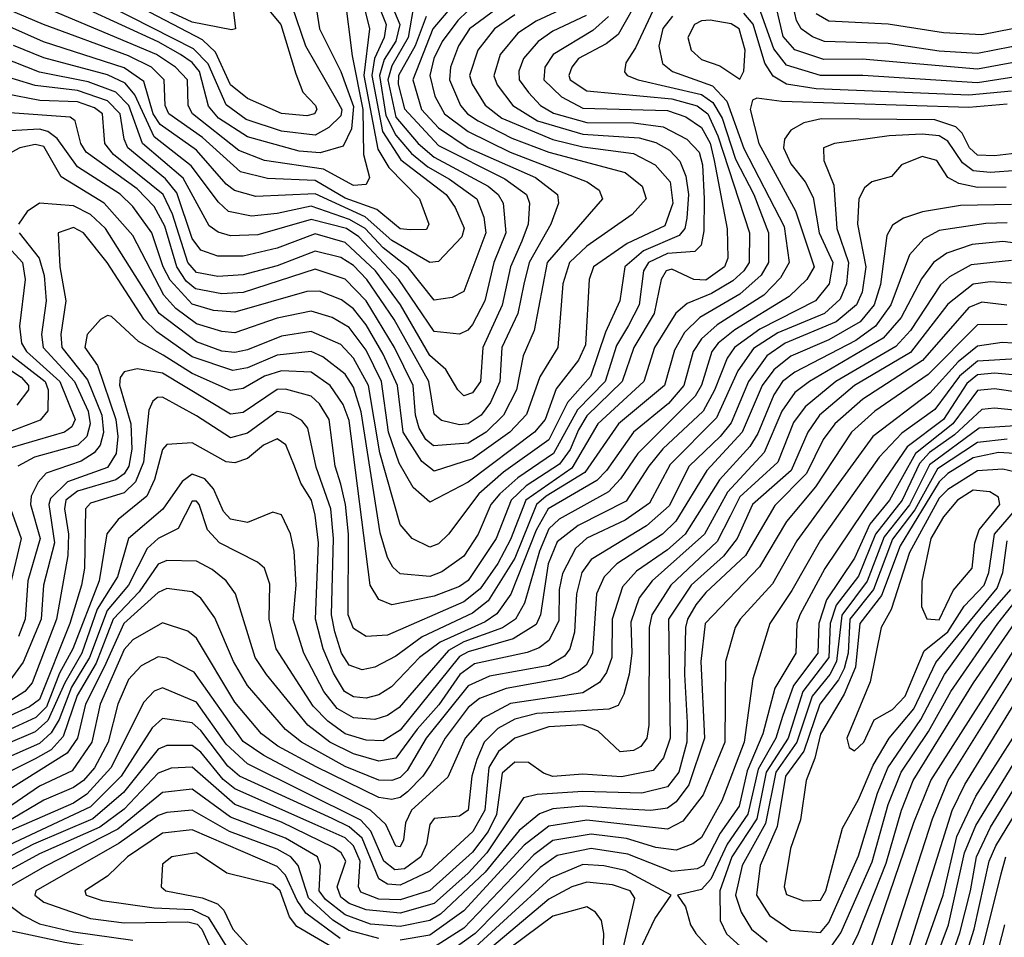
# Model space of a CAD drawing. Extents: x 501367 to 657802, y 482273 to 547541.
# Tile 449 of 656: x 565088 to 567408, y 527196 to 529357. Entities that reach past the tile are written whole.
import ezdxf

# ---------------------------------------------------------------- set-up
doc = ezdxf.new("R2010")
doc.units = 0

msp = doc.modelspace()

# ---------------------------------------------------------------- linework, layer by layer
at = {"layer": '0CON20XD'}
for points in [[(565622.6, 529442.6), (565703.5, 529345), (565739, 529229), (565755.7, 529185.7), (565785.5, 529155), (565788.5, 529145), (565783.3, 529135), (565765, 529130.6), (565705, 529135.9), (565625, 529170.9), (565585, 529203.4), (565549.9, 529279.9), (565519.1, 529309.1), (565115, 529521)], [(566257.5, 529487.5), (566120.6, 529355), (566083.8, 529305), (566064.4, 529265), (566054.5, 529225), (566066.7, 529176.7), (566089.1, 529135), (566145, 529093.3), (566244, 529045), (566425.3, 528975), (566454.1, 528955), (566461.6, 528935), (566331.3, 528785), (566300.9, 528625), (566274.9, 528565.1), (566258.7, 528485), (566228, 528425), (566187.6, 528385), (566145, 528359.5), (566063.5, 528353.5), (566045, 528367.9), (566029.3, 528395), (566020.7, 528425), (566015.9, 528495), (565971.8, 528585), (565905, 528694.6), (565855, 528745.6), (565785, 528769.2), (565615, 528714.3), (565565, 528711.1), (565502.5, 528722.5), (565481.1, 528741.1), (565458.6, 528775), (565430.3, 528870.3), (565405, 528917.1), (565365, 528958.1), (565245.4, 529045), (565232.9, 529065), (565218.8, 529118.8), (565207.5, 529127.5), (565065, 529137)], [(565729.6, 529389.6), (565761.6, 529295), (565835, 529168), (565847.5, 529145), (565845, 529130.3), (565816.9, 529103.1), (565785, 529084.6), (565705, 529093.9), (565621.9, 529121.9), (565575, 529156.1), (565532.4, 529252.4), (565498, 529288), (565105, 529488.6)], [(565905, 529463.7), (565951.6, 529345), (565947.4, 529315), (565924.4, 529265), (565918.1, 529225), (565943.3, 529093.3), (565986.4, 529026.4), (566093.5, 528945), (566114.4, 528914.4), (566135.4, 528865.4), (566130.5, 528845), (566075, 528787), (566055, 528784.8), (565965, 528836.8), (565902.8, 528892.8), (565785, 528946.6), (565645, 528940.7), (565594.6, 528954.6), (565575, 528969.4), (565505, 529049.4), (565419.6, 529109.6), (565403.1, 529135), (565381, 529211), (565335, 529243.4), (565144.8, 529304.8), (564985, 529375.1)], [(565782.6, 529415), (565794.8, 529335), (565845, 529234.3), (565875, 529152.6), (565870.6, 529099.4), (565850.8, 529059.2), (565796.6, 529043.4), (565746.8, 529046.8), (565625, 529080.5), (565556.6, 529125), (565533.4, 529153.4), (565511.9, 529235), (565495, 529255.7), (565467, 529275), (565415, 529304.6), (565072.7, 529462.7)], [(566284.5, 529435.5), (566148.6, 529335), (566122.7, 529295), (566103.5, 529245), (566100.8, 529215), (566127.2, 529155), (566143.7, 529135), (566168.4, 529118.4), (566247.8, 529077.8), (566335, 529044.9), (566515, 528997.1), (566554.8, 528965), (566564.2, 528935), (566531.7, 528898.3), (566425, 528823.2), (566383.8, 528785), (566368.4, 528735), (566356.5, 528585), (566314, 528516), (566282.7, 528427.3), (566243.6, 528385), (566155, 528322.7), (566065, 528293.8), (566036, 528316), (565991.6, 528385), (565978.3, 528495), (565945, 528569.3), (565905, 528638.5), (565875, 528675.9), (565847, 528697), (565795, 528717.2), (565765, 528716.8), (565595, 528668.1), (565545, 528671.9), (565495, 528686.9), (565443.4, 528743.4), (565426.9, 528775), (565400.2, 528855), (565355, 528916.4), (565325, 528945.6), (565225, 529009.8), (565177.1, 529077.1), (565155, 529093.1), (565135, 529098.8), (565065, 529095.3)], [(565893.2, 529415), (565912.4, 529335), (565899.4, 529225), (565932.1, 529052.1), (565958.3, 529008.3), (566030.6, 528935), (566052.2, 528875), (566047, 528863), (566008.3, 528861.7), (565985, 528863.8), (565971.6, 528875), (565929.9, 528909.9), (565855, 528936.2), (565785, 528977.9), (565672.5, 528982.5), (565608.5, 528998.5), (565518.9, 529078.9), (565439.5, 529135), (565431.2, 529155), (565428.8, 529215), (565398.7, 529245), (565345, 529271.6), (565144.2, 529345), (564945, 529430.3)], [(566137.3, 529425), (566061.9, 529335), (566014.9, 529215), (566035.5, 529145), (566075, 529101.9), (566145.2, 529055), (566303.6, 528985), (566355.8, 528945), (566358, 528925), (566340, 528875), (566289, 528785), (566276.4, 528733.6), (566261.8, 528665), (566224.2, 528585), (566219.7, 528505), (566198, 528455), (566175.5, 528425), (566145, 528404.6), (566125, 528402.4), (566082.5, 528412.5), (566065, 528428.1), (566052.2, 528505), (565970.5, 528650.5), (565906.2, 528745), (565875, 528778.1), (565845, 528796.5), (565785, 528811.6), (565695, 528777.1), (565615, 528756.2), (565555, 528752), (565505, 528761.7), (565484.8, 528785), (565448.6, 528898.6), (565426.7, 528945), (565309.2, 529039.2), (565289.3, 529065), (565287.4, 529085), (565283.9, 529135), (565265, 529149.1), (565225, 529163.2), (565136, 529166), (565055, 529182.2)], [(565853.9, 529415), (565871.5, 529271.5), (565896.7, 529145), (565898.9, 529038.9), (565912.5, 528985), (565905, 528968.8), (565875, 528966.6), (565804.5, 529004.5), (565665.5, 529025), (565605, 529048.8), (565495.7, 529135), (565485.7, 529155), (565483.5, 529215), (565455.7, 529245), (565411, 529275), (565065, 529420.7)], [(566551.5, 529415), (566498.5, 529321.5), (566470.3, 529299.7), (566405.2, 529265), (566389, 529245), (566382, 529225), (566385.8, 529215), (566425, 529189.1), (566625, 529170.3), (566685, 529154), (566710.1, 529135), (566733.3, 529083.3), (566807.7, 528855), (566806.8, 528785), (566794.9, 528765), (566768.6, 528741.4), (566718.3, 528711.7), (566661.5, 528688.5), (566634.3, 528665.7), (566584.1, 528585), (566558.8, 528505), (566450.8, 528405), (566389.1, 528300.9), (566281.1, 528225), (566245, 528132.3), (566215, 528076), (566173.6, 528016.4), (566135, 527986.2), (565955, 527907.6), (565905, 527904.4), (565875, 527923.2), (565862.1, 527955), (565863.3, 528145), (565856.5, 528215), (565845, 528262.7), (565831.6, 528305), (565817.9, 528415), (565795, 528452), (565775, 528469.8), (565715, 528486.4), (565695, 528486.1), (565615, 528432), (565585, 528427.7), (565425, 528524.4), (565365.5, 528534.5), (565335, 528527.8), (565325.6, 528514.4), (565323.6, 528496.4), (565350.3, 528405), (565352.9, 528345), (565345.9, 528305), (565335, 528287.6), (565315, 528272.9), (565225, 528246.4), (565197.5, 528225), (565193.9, 528205), (565203.1, 528145), (565202.1, 528095), (565175.3, 527945), (565117.5, 527795), (565100.8, 527775), (565070.2, 527755)], [(565955.3, 529415), (565984.5, 529345), (565975, 529306.2), (565947.3, 529262.7), (565936.2, 529225), (565951.4, 529131.4), (565974.6, 529084.6), (566011.7, 529041.7), (566050, 529010), (566101.5, 528981.5), (566165.4, 528935), (566182, 528892), (566186.5, 528855), (566135, 528716.9), (566107.2, 528702.8), (566065, 528696.5), (566003.5, 528773.5), (565945, 528819.7), (565902.1, 528865), (565865.9, 528885.9), (565775, 528917.9), (565695, 528900), (565635, 528893.7), (565580.2, 528905), (565557, 528927), (565492.8, 529012.8), (565405, 529081.2), (565360, 529180), (565337.1, 529207.1), (565295, 529227.2), (565145, 529266.6), (565074.2, 529295.8)], [(565587.6, 529415), (565596.7, 529335), (565587.3, 529332.7), (565495, 529351.2), (565403.6, 529393.6)], [(567615, 529361.2), (567425, 529292.4), (567345, 529277.3), (567255, 529282.9), (567135, 529300.5), (566985, 529305.3), (566956.1, 529316.1), (566929.8, 529335), (566919, 529355), (566903.3, 529425)], [(567615, 529414.6), (567427.8, 529335), (567355, 529320.9), (567265, 529325.9), (567135, 529346.2), (566995, 529353.5), (566965, 529370.5)], [(566018.7, 529401.3), (566003.5, 529315), (565965, 529248.3), (565955.9, 529215), (565975, 529127.1), (566027.2, 529065), (566065, 529032.8), (566192, 528965), (566216.1, 528945), (566227.9, 528925), (566233.7, 528855), (566205.4, 528784.6), (566184.1, 528695), (566155, 528638.7), (566144.6, 528625.4), (566125, 528616.5), (566065, 528622.8), (565982.1, 528745), (565887.2, 528845), (565858.6, 528865), (565775, 528886.2), (565649.9, 528849.9), (565585, 528847.4), (565556.2, 528856.2), (565535, 528871), (565473.3, 528983.3), (565377.8, 529065), (565345.5, 529155), (565315, 529185.9), (565250.2, 529210.2), (565135, 529233.1), (564985, 529291.9)], [(566405, 529399.8), (566305, 529352.9), (566262.4, 529325), (566220.5, 529275), (566205.5, 529224.5), (566213.5, 529203.5), (566250, 529155), (566308.8, 529118.8), (566415, 529087.4), (566548.2, 529078.2), (566587.1, 529067.1), (566619.8, 529049.7), (566643.8, 529023.8), (566658.1, 528988.1), (566664.4, 528945), (566660.5, 528889.5), (566655.6, 528865), (566641.9, 528848.1), (566558, 528812), (566514, 528775), (566502.3, 528695), (566469, 528621), (566433.6, 528516.4), (566379, 528455), (566335, 528367.6), (566228.6, 528291.4), (566170.2, 528239.8), (566098.9, 528145), (566075, 528122.5), (566055, 528114.4), (566013.2, 528135), (565985, 528167.9), (565936.7, 528336.7), (565910.4, 528495), (565875, 528560), (565845, 528592), (565775, 528622.7), (565705, 528611.6), (565625, 528579.1), (565595, 528573.2), (565565, 528576.4), (565505, 528597.7), (565416.8, 528665), (565290.3, 528865), (565255, 528897.6), (565215, 528918.3), (565135, 528924.8), (565106.2, 528905), (565085.6, 528875)], [(567425.9, 529255), (567345, 529240.2), (567073.4, 529263.4), (566983.1, 529263.1), (566915, 529285.6), (566887.3, 529317.3), (566867, 529405)], [(566046.1, 529363.9), (566019.9, 529295), (565980.8, 529225), (565980.2, 529205), (565995, 529146.7), (566075, 529060.6), (566231.9, 528981.9), (566282.4, 528945), (566289.5, 528925), (566286.4, 528875), (566271.3, 528835), (566244.5, 528775), (566225, 528684.7), (566179.5, 528585), (566173.9, 528505), (566155, 528477.8), (566135, 528471.2), (566120.5, 528485), (566092.6, 528532.6), (566055, 528565.8), (565985.5, 528685.5), (565926.7, 528765), (565855, 528832.3), (565785, 528852.4), (565695, 528818.8), (565615, 528799.9), (565555, 528799.7), (565515, 528814.1), (565495, 528841.6), (565459, 528949), (565431.9, 528981.9), (565343.1, 529055), (565334.3, 529075), (565325.6, 529135), (565295.7, 529165.7), (565225, 529189.8), (565125, 529201.5), (564985, 529243.8)], [(566580.7, 529379.3), (566539.7, 529290.3), (566516.8, 529255), (566513.7, 529233.7), (566519.6, 529225), (566545.4, 529215), (566695, 529180.8), (566721.5, 529161.5), (566743.3, 529125), (566775, 529028.3), (566818.5, 528945), (566852.5, 528855), (566852.4, 528785), (566835.1, 528754.9), (566785, 528710), (566690.8, 528655), (566655, 528619.7), (566631.6, 528578.4), (566607.8, 528495), (566499.7, 528405), (566419.8, 528290.2), (566328.7, 528235), (566305.9, 528215), (566255, 528089), (566192, 527988), (566155, 527959.3), (566036.8, 527903.2), (565975, 527857.8), (565925, 527831.7), (565895, 527825.9), (565865, 527836.8), (565846.7, 527865), (565830.6, 527915), (565823.4, 527955), (565828.1, 528135), (565821.2, 528205), (565786.8, 528303.2), (565767.7, 528395), (565752.9, 528412.9), (565727.6, 528427.6), (565695, 528434), (565625, 528382.7), (565585, 528372.2), (565505, 528423.5), (565425, 528467.4), (565412.8, 528467.2), (565401.9, 528458.1), (565393, 528437), (565380, 528315), (565361.6, 528268.4), (565335, 528242.7), (565255, 528218.2), (565243.4, 528205), (565240.8, 528065), (565233.9, 528025), (565206.9, 527935), (565135, 527756.1), (565111.5, 527738.5), (565065, 527717.5)], [(566626.5, 529365), (566603.8, 529336.2), (566594.3, 529294.3), (566603.3, 529253.3), (566626.7, 529235), (566720.6, 529200.6), (566754.7, 529164.7), (566795, 529053), (566889.5, 528869.5), (566901.6, 528785), (566881.2, 528748.8), (566841.8, 528708.2), (566731.6, 528638.4), (566694.8, 528605.2), (566675.1, 528575), (566653.2, 528495), (566616.8, 528453.2), (566534.3, 528385), (566471.2, 528295), (566448.3, 528271.7), (566333.6, 528205), (566305.3, 528154.7), (566245.9, 528004.1), (566212.3, 527957.7), (566185, 527938.9), (566079.1, 527890.9), (566030.3, 527855), (565964.7, 527785.3), (565935, 527766.7), (565905, 527759), (565875, 527762.3), (565853.5, 527775), (565827.5, 527817.5), (565803.5, 527875), (565785.7, 527945), (565792.2, 528125), (565785, 528190), (565775.7, 528225), (565750.8, 528265), (565736.1, 528305), (565715.5, 528355.5), (565695, 528369.6), (565662.9, 528355), (565625, 528323.7), (565595, 528313.1), (565575, 528315.5), (565495, 528360.2), (565435, 528356.5), (565425, 528344.4), (565406.1, 528273.9), (565388.1, 528235), (565320.2, 528179.8), (565293.8, 528146.2), (565275.5, 528035), (565213.3, 527875), (565182.4, 527817.6), (565151.3, 527738.7), (565126.9, 527713.1), (565065, 527684.9)], [(566475.8, 529364.2), (566438.5, 529331.5), (566345.4, 529274.6), (566325.5, 529245), (566323.7, 529215), (566365.1, 529175.1), (566415, 529148.2), (566615, 529143), (566657.7, 529127.7), (566695, 529103.2), (566715, 529066.2), (566724.6, 529025.4), (566755.5, 528864.5), (566757.1, 528795), (566749.3, 528775), (566705, 528743.3), (566676.9, 528745), (566625, 528769.3), (566612, 528765), (566600.1, 528745), (566583.4, 528665), (566535.1, 528584.9), (566507.8, 528505), (566425, 528424), (566405, 528390.6), (566385.3, 528344.7), (566360.1, 528309.9), (566281.4, 528258.6), (566246.8, 528225), (566211.2, 528135), (566145, 528036.3), (566125, 528022.3), (566065, 527999.1), (565965, 527978.8), (565935, 527991.6), (565914.5, 528025), (565865, 528412.7), (565850.6, 528450.6), (565819.7, 528495), (565775, 528526.6), (565705, 528529.6), (565665, 528517.5), (565615, 528488.4), (565585, 528483.5), (565495, 528523.8), (565426.3, 528566.3), (565368.7, 528598.7), (565305, 528658), (565295, 528660), (565279, 528651), (565247.6, 528615), (565242.2, 528585), (565272, 528542), (565314.8, 528415), (565319.6, 528375), (565315.7, 528335), (565295, 528302), (565201.4, 528268.6), (565160.8, 528229.2), (565157.3, 528215), (565170.4, 528125), (565144.7, 528025), (565139.4, 527945), (565096.4, 527843.6), (565065, 527800.9)], [(566255, 529368.4), (566207, 529335), (566167.6, 529285), (566148.5, 529225), (566154.3, 529205), (566185.3, 529155.3), (566224.8, 529124.8), (566345, 529074.5), (566415, 529057.6), (566535, 529041.5), (566586, 529015), (566621.2, 528975), (566627.6, 528925), (566608.7, 528871.3), (566520.1, 528829.9), (566440.8, 528775), (566430.6, 528745), (566421.2, 528591.2), (566405, 528555.2), (566352.8, 528487.2), (566326.2, 528415), (566301.4, 528385), (566145, 528267.9), (566055, 528220.5), (566015.3, 528255.3), (565982.5, 528312.5), (565957.7, 528385), (565940.6, 528505), (565905, 528578.7), (565865, 528631.6), (565825, 528655.1), (565775, 528670.4), (565695, 528653.6), (565595, 528619.5), (565565, 528622.1), (565505, 528640.4), (565456.4, 528676.4), (565427.8, 528707.8), (565355, 528848.1), (565287.2, 528925), (565186.5, 528986.5), (565145, 529058), (565125, 529063.1), (565088.5, 529055), (565069.7, 529045)], [(566423.5, 529366.5), (566345, 529329.5), (566310, 529305), (566275.7, 529265), (566264.4, 529235.6), (566265.4, 529215), (566287, 529185), (566315.9, 529155), (566346.3, 529136.3), (566425, 529114.6), (566535, 529113.6), (566604.2, 529104.2), (566660.4, 529075), (566689.1, 529045), (566697.2, 529015), (566700.9, 528935), (566700.6, 528859.4), (566694.2, 528825.8), (566678.9, 528811.1), (566615, 528806), (566569.9, 528785), (566558.1, 528765), (566548.4, 528685), (566523.1, 528636.9), (566495, 528589.6), (566468.2, 528505), (566402.4, 528437.6), (566346.3, 528335), (566262.1, 528277.9), (566219.7, 528240.3), (566198.2, 528215), (566168.7, 528145), (566135, 528093.6), (566083.3, 528056.7), (566055, 528045.1), (565985, 528051.7), (565967.3, 528067.3), (565955, 528090.4), (565938, 528148), (565893.1, 528433.1), (565875, 528491.6), (565855, 528521.9), (565803.1, 528563.1), (565775, 528575.6), (565695, 528566.5), (565625, 528537.2), (565590.4, 528530.4), (565495, 528562.4), (565411.3, 528621.3), (565381.2, 528651.2), (565294.8, 528785), (565238.5, 528855), (565215, 528867.1), (565178.8, 528855), (565183.2, 528775), (565197.3, 528695), (565185.6, 528615), (565187.9, 528585), (565248.4, 528508.4), (565282.4, 528425), (565285.8, 528384.2), (565277.8, 528355), (565263.7, 528336.3), (565233, 528317), (565151.1, 528288.9), (565132.3, 528267.7), (565115.9, 528235), (565113.6, 528215), (565136.6, 528135), (565107.4, 528035), (565101.5, 527945), (565085.9, 527904.1)], [(567425, 529188.5), (567325, 529179.1), (566965, 529193.8), (566895.3, 529205), (566863.7, 529223.7), (566844, 529254), (566816.3, 529346.3), (566795, 529372.1)], [(567446, 529224), (567345, 529207.9), (567074.7, 529225.3), (566975, 529225.5), (566895, 529249.6), (566865, 529288.1), (566830.4, 529385)], [(566785, 529216.7), (566794.3, 529235.7), (566797.6, 529285), (566783.8, 529335), (566765, 529346.9), (566715, 529355.7), (566695, 529354.2), (566678.3, 529345), (566662.6, 529315), (566670.6, 529285), (566695, 529262.8), (566737.8, 529247.8), (566785, 529216.7)], [(567415, 529158), (567325, 529149.7), (566884.4, 529164.4), (566825, 529171.8), (566815, 529167.1), (566809.8, 529145), (566830.2, 529065), (566916.3, 528906.3), (566960.2, 528775), (566943.4, 528745), (566901.6, 528705), (566773.4, 528626.6), (566733.9, 528595), (566719.2, 528575), (566695, 528496.2), (566679.6, 528470.4), (566544.6, 528335.3), (566504.4, 528275.6), (566475.5, 528244.5), (566359.4, 528180.6), (566335, 528157.8), (566313.1, 528105), (566277.5, 527982.5), (566256.6, 527945), (566225.8, 527924.2), (566135, 527891.8), (566098.9, 527871.1), (565982.9, 527737.1), (565955, 527717.9), (565925, 527709), (565875, 527712.4), (565836.8, 527735), (565804.7, 527775), (565758.1, 527865), (565733, 527945), (565739.7, 528025), (565735.4, 528105.4), (565726.2, 528146.2), (565705, 528190.4), (565685, 528196.7), (565625, 528172.7), (565585, 528180.5), (565568.8, 528198.8), (565545, 528251.6), (565525, 528275.2), (565495, 528286.1), (565471.1, 528268.9), (565425.6, 528204.4), (565345, 528134.7), (565318.6, 528045), (565271.3, 527968.7), (565234.6, 527865), (565194.7, 527795.3), (565155, 527706), (565125, 527679.3), (565055, 527649.7)], [(567505, 529050.2), (567385, 529036.1), (567345, 529038), (567326.2, 529055), (567309.1, 529089.1), (567294.4, 529104.4), (567245, 529121), (566976.6, 529123.4), (566936, 529114), (566905, 529096.5), (566890.6, 529075), (566888.4, 529055), (566905, 529016.9), (566939.3, 528975), (566958.2, 528938.2), (566971.9, 528855), (567004.4, 528785), (566995.3, 528735), (566963.3, 528695), (566832, 528628), (566772.7, 528585), (566755, 528559.6), (566725.9, 528484.1), (566698.9, 528435), (566603.9, 528346.1), (566570.7, 528305), (566517.3, 528222.7), (566404.4, 528165.6), (566355, 528127.2), (566333.5, 528075), (566315.9, 527955), (566305, 527932.3), (566251.5, 527898.5), (566145, 527868.4), (566125, 527856.9), (565985, 527683.8), (565945, 527658.6), (565905, 527660.3), (565855.1, 527675.1), (565814.7, 527704.7), (565780.2, 527740.2), (565692.9, 527875), (565676.1, 527945), (565677.7, 528027.7), (565665.3, 528065), (565649.1, 528079.1), (565559.5, 528125), (565530.7, 528155), (565511.7, 528215), (565505, 528223.2), (565495, 528222.6), (565461.5, 528158.5), (565415, 528135.1), (565389, 528111.1), (565345.1, 528025), (565294.3, 527965.7), (565252.6, 527855), (565210.6, 527785), (565181.6, 527708.4), (565163, 527677), (565135, 527652.2), (565055, 527616.9)], [(567505, 529006.2), (567375, 528996.8), (567335, 529000.8), (567309.9, 529019.9), (567275, 529070.8), (567255, 529083.1), (567215, 529087.4), (567136.7, 529083.3), (567008, 529065), (566982.1, 529055), (566983.2, 529025), (567007, 528967), (567013.5, 528865), (567041.6, 528785), (567036.5, 528735), (567021.5, 528698.5), (566985, 528664.9), (566875, 528618.9), (566817.7, 528582.3), (566780.5, 528529.5), (566730.5, 528419.5), (566620.9, 528309.1), (566572.2, 528217.8), (566515, 528178), (566425, 528135.8), (566398.3, 528111.7), (566367.3, 528052.7), (566359.7, 528015), (566358.8, 527941.2), (566334.9, 527895.1), (566312.4, 527877.6), (566283.8, 527866.2), (566160.4, 527839.6), (566125.4, 527814.6), (566076.4, 527743.6), (566025, 527686.3), (565975, 527617.8), (565935, 527610.7), (565875, 527628.1), (565819.2, 527655), (565767.3, 527695), (565669.8, 527815), (565643.4, 527855), (565597, 528005), (565575.2, 528035), (565541.9, 528061.9), (565505, 528081.4), (565435, 528083.4), (565415, 528074.5), (565370.3, 528009.7), (565308.4, 527945), (565268.6, 527841.4), (565223.9, 527765), (565191, 527669), (565162.4, 527637.6), (565125, 527615.9), (565065, 527586.3)], [(567412.6, 528962.6), (567345, 528961.2), (567300.8, 528970.8), (567275.1, 528985.1), (567249.1, 529025), (567215, 529034.6), (567166, 529015), (567142.7, 528987.3), (567096.2, 528975), (567078.9, 528961.1), (567065.2, 528934.7), (567062.4, 528875), (567082.1, 528775), (567073.1, 528715), (567059.7, 528685), (567012.1, 528645), (566892.2, 528595), (566848.5, 528565), (566805.3, 528505), (566765, 528407.7), (566739, 528375), (566665.6, 528305), (566618.4, 528211.6), (566565.1, 528164.9), (566434.7, 528085.3), (566412.6, 528055), (566400.7, 528005), (566395.7, 527914.3), (566384.5, 527875.5), (566371.9, 527858.1), (566335, 527836.2), (566195, 527810.7), (566145, 527788.2), (566046.5, 527665), (566001.6, 527588.4), (565985, 527572), (565965, 527564.7), (565935, 527566), (565855, 527598.1), (565752.4, 527655), (565714.8, 527684.8), (565625, 527788.6), (565592.4, 527845), (565548.4, 527948.4), (565515, 527994.2), (565495, 528009), (565435, 528017.5), (565415, 528008), (565334.2, 527935), (565287.8, 527832.2), (565243.8, 527745), (565224.7, 527665), (565200.7, 527629.3), (565065, 527544.7)], [(567425, 528921.5), (567305, 528918.8), (567215.6, 528904.4), (567170.8, 528889.2), (567145, 528873.2), (567131.9, 528848.1), (567116.6, 528733.4), (567101.5, 528685), (567068.8, 528645), (566995, 528602.4), (566905, 528564), (566865, 528532), (566837.5, 528495), (566790.9, 528385), (566707.3, 528295), (566634.4, 528175.6), (566603.2, 528145), (566495.2, 528075), (566465.2, 528045), (566447.2, 528005), (566438.2, 527865), (566423.5, 527836.5), (566405, 527821.6), (566364.7, 527805), (566235, 527781.5), (566172, 527758), (566145, 527736.8), (566090.6, 527665), (566056.8, 527603.2), (566038.6, 527575), (566001.9, 527538.1), (565985, 527524.7), (565965, 527520), (565935, 527525.3), (565787, 527597), (565696.3, 527646.3), (565658.2, 527675), (565595, 527749.4), (565505, 527900.3), (565485, 527916.7), (565425, 527936.4), (565355, 527896.2), (565335, 527873.4), (565278.1, 527745), (565258.8, 527655), (565212.2, 527587.8), (565135, 527551.6), (565055, 527496.9)], [(567415, 528878.3), (567365, 528876.9), (567255, 528859.9), (567219, 528841), (567185, 528803.2), (567140.9, 528685), (567105, 528635.1), (567058.7, 528601.3), (566915, 528527), (566885.4, 528504.6), (566865, 528472.9), (566827.6, 528382.4), (566808.4, 528351.6), (566737, 528273), (566656.1, 528145), (566615, 528108.2), (566542.1, 528057.9), (566508.5, 528021.5), (566484.7, 527945), (566483.9, 527855), (566470.7, 527819.3), (566454.3, 527795.7), (566415, 527771.6), (566245, 527746.1), (566178.7, 527711.3), (566137.9, 527665), (566097.3, 527572.7), (566011.4, 527495), (565997.4, 527465), (565992.7, 527425), (565985, 527408.7), (565975, 527410.3), (565951.4, 527461.4), (565915.4, 527495.4), (565742.6, 527582.6), (565663.9, 527623.9), (565615, 527657), (565499.9, 527819.9), (565435, 527853.3), (565415, 527856), (565375, 527835.2), (565345, 527803.3), (565319.8, 527745), (565297.1, 527655), (565264.7, 527595), (565238.5, 527565), (565215, 527548.3), (565145, 527518.8), (565055, 527465.2)], [(565087.6, 528855), (565134.7, 528795), (565145.8, 528754.2), (565151.2, 528695), (565140.2, 528615), (565144, 528585), (565217.3, 528505), (565250.1, 528435), (565254.9, 528405), (565246.6, 528375), (565225.4, 528354.6), (565123.4, 528326.6), (565084.3, 528305)], [(567435, 528830.7), (567405, 528834.7), (567332.8, 528827.2), (567273.1, 528806.9), (567241.7, 528785), (567213.2, 528746.8), (567165.5, 528655), (567122.9, 528607.1), (566949.3, 528505), (566915, 528478.8), (566884.2, 528435), (566842.5, 528337.5), (566755.8, 528244.2), (566702.3, 528145), (566578.6, 528035), (566548, 527995), (566528.2, 527938.2), (566530.5, 527865), (566524.3, 527815.7), (566511.9, 527768.1), (566498.2, 527741.8), (566476.7, 527733.3), (566307.1, 527722.9), (566255, 527709.4), (566215, 527687.9), (566183.1, 527655), (566165.2, 527614.8), (566153.9, 527575), (566144.8, 527495), (566125, 527481), (566065, 527475.9), (566055, 527461.5), (566047.1, 527415), (566033.3, 527385), (565995, 527357.2), (565972.4, 527355), (565946.4, 527375), (565915.9, 527445.9), (565892, 527472), (565625, 527604), (565575, 527651), (565505, 527749.7), (565425, 527783), (565405, 527775.6), (565380.6, 527749.4), (565303, 527595), (565246.8, 527533.2), (565215, 527511.4), (564975, 527407.4)], [(565061.5, 528821.5), (565095.1, 528785), (565101.7, 528745), (565088.2, 528635), (565092.7, 528595), (565104.7, 528575), (565183, 528505), (565219.4, 528415), (565211.7, 528398.3), (565194.3, 528385.7), (565065, 528347.3)], [(567425, 528789.6), (567330.4, 528779.6), (567279, 528751), (567257.7, 528732.3), (567187.4, 528625), (567152.8, 528587.2), (567011.7, 528505), (566939.5, 528445), (566912, 528408), (566874.6, 528315), (566785, 528232.9), (566762.2, 528187.8), (566732.1, 528127.9), (566622.6, 528025), (566577.6, 527955), (566571.4, 527925), (566570.7, 527695), (566566.4, 527665), (566551.6, 527645), (566535, 527635.5), (566502.9, 527632.9), (566451.6, 527681.6), (566415, 527696.2), (566335, 527691.7), (566255, 527665.1), (566216.4, 527633.6), (566194.2, 527595.8), (566184.2, 527495), (566155.9, 527445), (566055, 527351.5), (565985, 527318.4), (565955, 527321.3), (565935, 527333.6), (565895, 527429), (565865, 527456.1), (565825, 527475.4), (565606.6, 527575), (565579.1, 527599.1), (565515, 527683.2), (565495, 527701), (565425, 527710.9), (565400.9, 527689.1), (565327.6, 527575), (565255, 527502.7), (564985, 527376.9)], [(567425, 528736.3), (567375, 528739.5), (567335, 528734), (567275, 528687), (567187.3, 528572.7), (567055.2, 528495), (566973.1, 528425), (566945.6, 528385), (566906.3, 528295), (566815.1, 528215), (566779.2, 528135), (566746.9, 528093.1), (566670.2, 528025), (566617.3, 527945), (566621, 527665), (566605, 527618.4), (566581.1, 527588.9), (566506.5, 527573.5), (566415, 527580), (566345, 527574.7), (566322.4, 527582.4), (566287.5, 527607.5), (566255, 527608.6), (566225, 527582.3), (566211.6, 527485), (566191.9, 527445), (566155, 527396.5), (566055, 527306.4), (565985, 527284.1), (565935, 527285.9), (565892.2, 527302.2), (565886.7, 527315), (565891, 527375), (565875, 527411.2), (565855, 527430.2), (565785, 527461.2), (565595, 527545.6), (565567.7, 527567.7), (565515, 527631.7), (565495, 527647.7), (565435, 527647.6), (565415, 527639), (565333.1, 527536.9), (565261.2, 527475), (565120.9, 527415), (564985, 527344.6)], [(567414.3, 528684.3), (567355, 528691.7), (567325, 528679.2), (567215.8, 528554.2), (567075, 528463.2), (567009.3, 528405), (566981.9, 528368.1), (566941.9, 528288.1), (566867.4, 528212.6), (566798.5, 528095), (566705, 528008.1), (566681.5, 527978.5), (566661.6, 527945), (566657, 527925), (566654.9, 527815), (566661.5, 527701.5), (566660.1, 527655), (566641.5, 527585), (566615, 527550.1), (566554.5, 527535.5), (566415, 527539.4), (566307.7, 527532.3), (566275.5, 527524.5), (566189.4, 527395), (566145, 527346.9), (566065, 527275.3), (565985, 527252.3), (565905, 527260.8), (565865, 527275.4), (565845, 527290), (565836.2, 527315), (565857.2, 527375), (565846, 527395), (565827.6, 527407.6), (565705, 527466.9), (565595, 527508.9), (565495, 527596.2), (565445.6, 527594.4), (565415, 527582.7), (565335, 527497.5), (565277.6, 527455), (565135, 527392.1), (564985, 527310.5)], [(567415, 528639), (567345, 528638.5), (567228.9, 528521.1), (567103.5, 528435), (567048, 528385), (566963.5, 528256.5), (566894.9, 528175), (566831.9, 528068.1), (566703.2, 527935), (566693.1, 527845), (566702.3, 527665), (566665.3, 527554.7), (566635.3, 527514.7), (566615, 527500.1), (566575.5, 527494.5), (566505, 527498.4), (566415, 527504.6), (566345, 527498.1), (566313.5, 527486.5), (566265, 527447.6), (566185, 527349.1), (566079.6, 527250.4), (566054.8, 527235.2), (565985, 527221), (565915, 527226.7), (565855, 527248.4), (565809, 527285), (565794.3, 527305), (565797.6, 527365), (565789.8, 527385), (565715, 527429.4), (565585, 527478.8), (565495, 527544.9), (565425, 527536.7), (565319.9, 527450.1), (565147.6, 527362.4), (565048.3, 527305)], [(564985.9, 528585), (565092.3, 528515), (565109.5, 528495), (565108.9, 528485), (565081.4, 528448.6)], [(565057.7, 528575), (565148.2, 528505), (565155.5, 528485), (565154.6, 528435.4), (565136.6, 528413.4), (565020.4, 528369.6)], [(567455, 528593.6), (567403.1, 528596.9), (567345, 528587.6), (567299.3, 528550.7), (567232.5, 528477.5), (567098.8, 528375), (566919.6, 528129.6), (566861.8, 528028.2), (566785.9, 527945), (566774.4, 527925), (566751.2, 527845), (566749.6, 527655), (566698.5, 527531.5), (566650.6, 527469.4), (566615, 527450.5), (566425, 527472), (566335, 527457.8), (566276.9, 527413.1), (566135, 527258), (566055, 527200.6), (565985, 527189)], [(567437.9, 528557.9), (567345, 528552.2), (567303, 528517), (567245, 528438.5), (567166.8, 528383.2), (567113.7, 528326.3), (566975, 528131), (566907.6, 528012.4), (566855.9, 527935), (566815.7, 527804.3), (566795.3, 527655), (566742.7, 527517.3), (566695, 527431), (566674.4, 527415.6), (566635, 527401.2), (566587.6, 527407.6), (566518.1, 527428.1), (566435, 527438.8), (566345, 527423.9), (566299.7, 527390.3), (566135, 527217.7), (566055, 527166.1)], [(567445, 528518.6), (567385, 528524.4), (567345, 528520.4), (567320.2, 528499.8), (567265.2, 528415), (567179.3, 528350.7), (567106.2, 528243.8), (566985.7, 528064.3), (566926.8, 527955), (566919.7, 527935), (566917.5, 527865), (566867.8, 527782.2), (566839.6, 527675), (566802.1, 527587.9), (566783.3, 527505), (566738.9, 527441.1), (566699.3, 527365), (566685, 527356.7), (566625, 527350.8), (566521.3, 527391.3), (566435, 527404.7), (566355, 527388.6), (566315, 527360.3), (566161.4, 527205), (566095, 527156.6)], [(567445, 528478.6), (567385, 528487.6), (567345, 528483.7), (567287.1, 528405), (567199.2, 528335), (567137.8, 528225), (567091.1, 528168.9), (567055, 528088.9), (566989.4, 527990.6), (566971.3, 527935), (566968.9, 527865), (566911.4, 527788.6), (566885.7, 527715.7), (566869.7, 527665), (566828, 527592), (566804.1, 527485.9), (566755, 527415), (566717, 527333), (566695, 527308.1), (566638, 527295), (566657.2, 527267.2), (566669.1, 527225), (566681.5, 527205), (566707.9, 527175)], [(567455, 528435.1), (567385, 528441.7), (567355, 528438.5), (567291.1, 528378.9), (567232.3, 528337.7), (567208.5, 528311.5), (567167.5, 528225), (567104.9, 528145.1), (567065, 528046.1), (567012.2, 527977.8), (566998.3, 527935), (566994.7, 527855), (566933.8, 527775), (566898.8, 527665), (566846.9, 527585), (566825.3, 527474.7), (566766.6, 527385), (566737.9, 527305), (566739, 527235), (566754, 527204), (566795, 527166.9)], [(567435, 528400), (567349.2, 528395), (567231.7, 528308.3), (567185, 528214.6), (567125, 528139.1), (567085, 528034.6), (567025.7, 527954.3), (567013.3, 527845), (566997.4, 527815), (566956, 527764), (566919.5, 527655), (566870.2, 527585), (566846, 527464), (566790.5, 527365), (566775.1, 527295), (566788.3, 527255), (566812.8, 527215), (566849.8, 527185)], [(567415, 528369.2), (567345, 528361.1), (567250.8, 528299.2), (567197.8, 528202.2), (567145, 528133), (567100, 528015), (567044.4, 527945), (567040.2, 527865), (567031, 527829), (567017.7, 527802.3), (566973.5, 527745), (566936.1, 527633.9), (566893.1, 527575), (566872.9, 527457.1), (566833.1, 527365), (566824.6, 527295), (566855, 527247), (566905, 527212.3), (566975, 527207.4)], [(567445, 528334.3), (567395, 528337.1), (567335, 528325.2), (567275, 528287.7), (567255, 528268.7), (567162.7, 528117.3), (567119.3, 528000.7), (567068.2, 527935), (567058, 527832), (567031.3, 527768.7), (566975.6, 527674.4), (566962.1, 527617.9), (566941.2, 527565), (566927.9, 527472.1), (566904.8, 527404.8), (566889.5, 527315), (566895, 527296.4), (566935, 527281.6)], [(567431.8, 528291.8), (567405, 528298.6), (567345, 528294.3), (567275, 528250.2), (567255, 528229.7), (567185, 528102.1), (567141.9, 527968.1), (567117.9, 527925), (567092.4, 527797.6), (567037.4, 527665), (567042.8, 527642.8), (567055, 527634.7)], [(567255, 527943.4), (567287.7, 528012.3), (567332.9, 528065), (567338.9, 528125), (567349.1, 528155), (567397.5, 528215), (567395, 528231.9), (567374.5, 528244.5), (567335, 528248.4), (567298.4, 528225), (567265, 528185.6), (567235.1, 528135), (567214.3, 528034.3), (567213.3, 527975), (567225.8, 527945.8), (567255, 527943.4)], [(565060.1, 528225), (565091.9, 528135), (565066.2, 528025)], [(567055, 527634.7), (567077, 527655), (567101.9, 527708.1), (567145, 527732.4), (567175, 527763.7), (567219.6, 527870.4), (567275, 527915.5), (567314.1, 527975.9), (567360.9, 528025), (567372.2, 528055), (567385.5, 528145), (567454.7, 528225)], [(566935, 527281.6), (566975, 527283.6), (566988, 527305), (567026.9, 527453.1), (567065, 527520.7), (567099.2, 527600.8), (567136.7, 527665), (567195, 527733.6), (567246.7, 527843.3), (567391.7, 528018.3), (567405.2, 528055), (567415, 528129.7)], [(566985, 527151.3), (567023.3, 527206.7), (567096.6, 527373.4), (567135, 527508.9), (567165.3, 527585), (567229.4, 527680.6), (567282.1, 527775), (567392.9, 527935), (567495.4, 528064.6)], [(566975, 527207.4), (566995, 527230.8), (567065, 527387.4), (567109.9, 527535), (567134.2, 527595), (567211.5, 527708.5), (567267.3, 527815), (567354, 527935), (567423.9, 528015)], [(567032.1, 527137.9), (567064.6, 527205.4), (567129.8, 527370.2), (567165.8, 527495), (567193.9, 527565), (567335.7, 527795), (567432.7, 527935)], [(567082.3, 527135), (567195, 527466.5), (567235.1, 527565), (567465.5, 527925)], [(567166, 527115), (567285.5, 527494.5), (567315, 527555.6), (567501.1, 527858.9)], [(567129.4, 527135), (567239.1, 527475), (567276.4, 527565), (567445.2, 527834.8)], [(567207.4, 527135), (567264, 527295), (567296.7, 527433.3), (567341.5, 527528.5), (567428.4, 527665)], [(567231.7, 527105), (567277.1, 527225), (567314.9, 527395.1), (567341.2, 527458.8), (567461.7, 527655)], [(567274.2, 527015), (567337.4, 527215), (567372.9, 527375), (567388.5, 527411.5), (567536.9, 527655)], [(567240.1, 527025), (567303.5, 527206.5), (567328.3, 527305), (567342.5, 527385), (567375.5, 527455), (567493.6, 527646.4)], [(565935, 527193), (565865, 527211.8), (565826.5, 527236.5), (565769, 527289), (565744.9, 527364.9), (565727.6, 527385), (565695, 527403.3), (565583, 527445), (565495, 527495.6), (565435, 527489.9), (565415, 527482.4), (565322.6, 527417.4), (565126.9, 527305), (565124, 527295), (565145, 527278.2), (565255, 527239.9), (565335, 527229.8), (565485, 527232), (565506.4, 527226.4), (565517.4, 527215), (565548.6, 527148.6)], [(565843.3, 527193.3), (565762.9, 527252.9), (565742.4, 527282.4), (565715, 527342.2), (565695, 527362.4), (565495, 527448.6), (565425, 527440.7), (565342.5, 527385), (565295, 527339.8), (565241.8, 527305), (565245.4, 527295), (565282.5, 527282.5), (565405, 527265.1), (565495, 527261.3), (565532.9, 527242.9), (565575, 527174.9)], [(565825, 527172.8), (565741.4, 527221.4), (565724.2, 527244.2), (565702.4, 527305), (565685, 527320.2), (565576.6, 527346.6), (565505, 527394.5), (565447.1, 527385), (565425, 527368), (565421.9, 527315), (565433.1, 527305), (565518.6, 527288.6), (565554.7, 527274.7), (565569.4, 527259.4), (565591, 527215), (565640.5, 527160.5)], [(567343.4, 527115), (567401, 527345), (567411.9, 527385)], [(566535.1, 527135), (566585, 527239.3), (566623.1, 527295), (566515, 527353.4), (566465, 527364.3), (566415, 527366.9), (566339.2, 527335), (566237.5, 527242.5), (566152.8, 527165)], [(566495.1, 527105), (566537.6, 527287.6), (566526.7, 527305), (566485, 527319.1), (566425, 527326), (566389.5, 527315), (566335, 527285.8), (566166.2, 527143.8)], [(565046.6, 527285), (565096.8, 527246.8), (565135, 527227.3), (565215, 527208.6), (565355, 527189)], [(566460.4, 527055), (566465.1, 527205.1), (566459.6, 527235), (566445.1, 527255.1), (566425, 527267.4), (566345, 527245.6), (566145, 527097.4)], [(565055, 527214.5), (565195, 527184.3), (565335, 527162.7), (565355, 527149.8), (565391.7, 527101.7), (565415, 527085.4), (565495, 527084), (565545, 527062.8), (565585, 527025.8), (565614.2, 526974.2), (565684, 526814.1), (565705, 526781.9), (565767.1, 526735), (565865, 526692.1), (565901.9, 526655), (565950.8, 526300.8), (566019, 526175), (566083.5, 526035), (566095.3, 525935), (566109.9, 525889.9), (566135, 525846.8), (566155, 525843)], [(567380.9, 527115), (567409.9, 527225)]]:
    msp.add_lwpolyline(points, dxfattribs=at)

doc.saveas('drawing.dxf')
